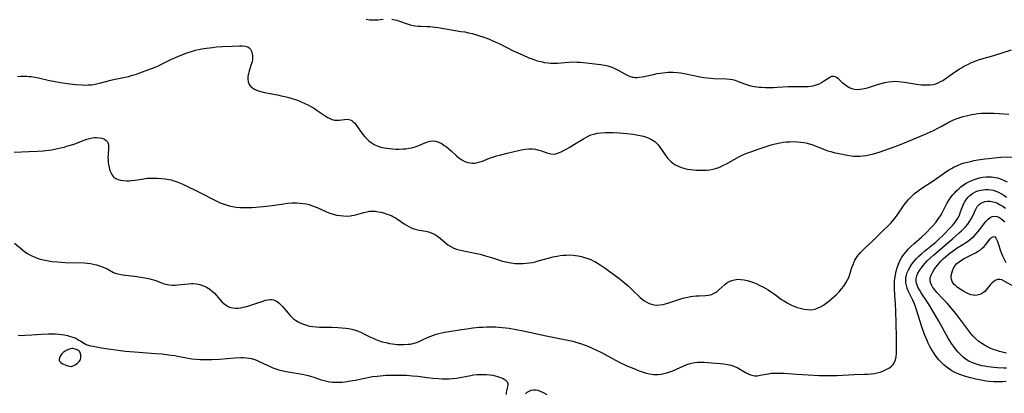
# Model space of a CAD drawing. Header units: inches. Extents: x 1073367 to 1082519, y 1569854 to 1574957.
# Tile 538 of 565: x 1079833 to 1080324, y 1574067 to 1574253. Entities that reach past the tile are written whole.
import ezdxf

# ---------------------------------------------------------------- set-up
doc = ezdxf.new("R2010")
doc.units = ezdxf.units.IN
doc.header["$MEASUREMENT"] = 0
doc.layers.add('CGG_CurvaNivelLidar_v1', color=7, linetype='Continuous', lineweight=30, true_color=0x008008)

msp = doc.modelspace()

# ---------------------------------------------------------------- linework, layer by layer
at = {"layer": 'CGG_CurvaNivelLidar_v1'}
for points in [[(1080005.3164, 1574253.7032, 83), (1080007.2065, 1574253.4112, 83), (1080008.5119, 1574253.3072, 83), (1080009.8207, 1574253.3103, 83), (1080011.1583, 1574253.3947, 83), (1080013.8777, 1574253.6547, 83)], [(1080018.239, 1574253.6614, 83), (1080019.6131, 1574253.4038, 83), (1080020.5905, 1574253.1455, 83), (1080021.5638, 1574252.8426, 83), (1080025.8271, 1574251.3528, 83), (1080027.2765, 1574250.9271, 83), (1080028.7514, 1574250.59, 83), (1080030.0141, 1574250.3898, 83), (1080031.2898, 1574250.2587, 83), (1080032.5734, 1574250.1844, 83), (1080035.7629, 1574250.1217, 83), (1080037.0899, 1574250.0669, 83), (1080038.4195, 1574249.9622, 83), (1080039.8123, 1574249.7884, 83), (1080041.2054, 1574249.5629, 83), (1080046.9917, 1574248.4893, 83), (1080052.6316, 1574247.6246, 83), (1080054.4835, 1574247.3238, 83), (1080056.386, 1574246.9684, 83), (1080058.2664, 1574246.5362, 83), (1080060.8381, 1574245.7797, 83), (1080064.5373, 1574244.5337, 83), (1080066.3744, 1574243.8517, 83), (1080068.1945, 1574243.1179, 83), (1080070.0713, 1574242.2863, 83), (1080071.6988, 1574241.5129, 83), (1080078.6982, 1574237.9815, 83), (1080083.3583, 1574235.8592, 83), (1080086.518, 1574234.4916, 83), (1080088.1144, 1574233.8677, 83), (1080088.9458, 1574233.5708, 83), (1080090.7007, 1574233.0123, 83), (1080092.4757, 1574232.5396, 83), (1080094.2681, 1574232.1635, 83), (1080096.0765, 1574231.9025, 83), (1080097.2947, 1574231.8021, 83), (1080098.5177, 1574231.7571, 83), (1080100.7372, 1574231.7961, 83), (1080102.6497, 1574231.9282, 83), (1080106.4753, 1574232.2652, 83), (1080108.3903, 1574232.3662, 83), (1080110.3792, 1574232.3617, 83), (1080111.9901, 1574232.2867, 83), (1080115.2026, 1574232.004, 83), (1080120.6492, 1574231.3437, 83), (1080122.4457, 1574231.1029, 83), (1080124.2139, 1574230.8081, 83), (1080125.939, 1574230.4279, 83), (1080126.8992, 1574230.1573, 83), (1080127.8359, 1574229.8349, 83), (1080129.4204, 1574229.1298, 83), (1080130.9499, 1574228.3034, 83), (1080133.9643, 1574226.5613, 83), (1080135.4918, 1574225.7806, 83), (1080137.0523, 1574225.1573, 83), (1080138.1645, 1574224.859, 83), (1080138.8245, 1574224.7473, 83), (1080139.5083, 1574224.6829, 83), (1080140.4564, 1574224.6697, 83), (1080141.4152, 1574224.7308, 83), (1080143.0031, 1574224.9571, 83), (1080144.6146, 1574225.2881, 83), (1080148.629, 1574226.2095, 83), (1080150.5002, 1574226.5789, 83), (1080153.3784, 1574227.02, 83), (1080155.721, 1574227.2463, 83), (1080157.0757, 1574227.3091, 83), (1080158.4303, 1574227.307, 83), (1080160.3699, 1574227.1763, 83), (1080162.3068, 1574226.9258, 83), (1080163.937, 1574226.6485, 83), (1080171.8661, 1574225.0213, 83), (1080173.6702, 1574224.7054, 83), (1080175.4733, 1574224.4389, 83), (1080177.2722, 1574224.234, 83), (1080178.7803, 1574224.1218, 83), (1080184.9623, 1574223.9519, 83), (1080186.7122, 1574223.7973, 83), (1080188.1092, 1574223.5675, 83), (1080189.3144, 1574223.2657, 83), (1080190.9219, 1574222.7289, 83), (1080193.9367, 1574221.5432, 83), (1080195.4732, 1574220.9892, 83), (1080197.1105, 1574220.5181, 83), (1080198.7915, 1574220.1622, 83), (1080200.0803, 1574219.9708, 83), (1080201.3855, 1574219.8355, 83), (1080202.7039, 1574219.7458, 83), (1080204.543, 1574219.6822, 83), (1080205.8721, 1574219.6733, 83), (1080208.5433, 1574219.728, 83), (1080210.3454, 1574219.8085, 83), (1080215.9222, 1574220.1657, 83), (1080217.2389, 1574220.2199, 83), (1080220.0508, 1574220.2345, 83), (1080223.0116, 1574220.1659, 83), (1080224.4667, 1574220.1636, 83), (1080225.7356, 1574220.2164, 83), (1080226.9816, 1574220.3377, 83), (1080228.1972, 1574220.5435, 83), (1080229.7437, 1574220.9651, 83), (1080231.2043, 1574221.5452, 83), (1080232.3809, 1574222.1545, 83), (1080233.4843, 1574222.8251, 83), (1080236.0314, 1574224.5214, 83), (1080236.8416, 1574224.9753, 83), (1080237.6225, 1574225.2763, 83), (1080238.382, 1574225.3672, 83), (1080239.1149, 1574225.2098, 83), (1080239.8359, 1574224.8416, 83), (1080240.5466, 1574224.3106, 83), (1080242.7317, 1574222.2277, 83), (1080243.8075, 1574221.2811, 83), (1080244.9812, 1574220.4094, 83), (1080246.1898, 1574219.7125, 83), (1080247.4819, 1574219.1742, 83), (1080248.8435, 1574218.8292, 83), (1080250.1602, 1574218.7069, 83), (1080251.5142, 1574218.751, 83), (1080252.8933, 1574218.9306, 83), (1080253.7134, 1574219.0902, 83), (1080255.2704, 1574219.4875, 83), (1080256.8353, 1574219.9737, 83), (1080260.305, 1574221.1487, 83), (1080262.1478, 1574221.7021, 83), (1080264.0136, 1574222.1668, 83), (1080265.8946, 1574222.5192, 83), (1080267.7781, 1574222.7242, 83), (1080269.1687, 1574222.7532, 83), (1080270.7062, 1574222.6689, 83), (1080272.2338, 1574222.504, 83), (1080273.767, 1574222.286, 83), (1080279.7491, 1574221.3227, 83), (1080282.3063, 1574221.0258, 83), (1080283.6448, 1574220.9331, 83), (1080284.9705, 1574220.9051, 83), (1080286.5584, 1574220.9841, 83), (1080288.1113, 1574221.2159, 83), (1080289.4059, 1574221.5574, 83), (1080290.6615, 1574222.0266, 83), (1080291.8179, 1574222.5824, 83), (1080292.9404, 1574223.2256, 83), (1080294.0341, 1574223.9371, 83), (1080297.5134, 1574226.4312, 83), (1080298.7014, 1574227.2463, 83), (1080301.0495, 1574228.7823, 83), (1080302.2523, 1574229.5168, 83), (1080303.7761, 1574230.3833, 83), (1080305.3316, 1574231.1948, 83), (1080306.9175, 1574231.9455, 83), (1080308.5344, 1574232.6261, 83), (1080310.7212, 1574233.407, 83), (1080312.2882, 1574233.8966, 83), (1080318.3948, 1574235.659, 83), (1080327.1273, 1574238.4186, 83)], [(1079831.4425, 1574225.1046, 82.5), (1079833.0147, 1574225.2647, 82.5), (1079834.606, 1574225.3175, 82.5), (1079836.209, 1574225.2787, 82.5), (1079837.2993, 1574225.2049, 82.5), (1079838.3897, 1574225.091, 82.5), (1079840.1389, 1574224.8243, 82.5), (1079842.0255, 1574224.451, 82.5), (1079847.5174, 1574223.1508, 82.5), (1079849.5217, 1574222.7388, 82.5), (1079852.9692, 1574222.1193, 82.5), (1079856.4496, 1574221.6059, 82.5), (1079860.478, 1574221.1698, 82.5), (1079863.5664, 1574220.9195, 82.5), (1079865.1049, 1574220.8691, 82.5), (1079866.7416, 1574220.9075, 82.5), (1079868.3704, 1574221.051, 82.5), (1079869.6028, 1574221.233, 82.5), (1079870.8298, 1574221.4659, 82.5), (1079872.4413, 1574221.8282, 82.5), (1079878.1069, 1574223.3031, 82.5), (1079879.4069, 1574223.6154, 82.5), (1079886.9129, 1574225.2119, 82.5), (1079888.3255, 1574225.5631, 82.5), (1079889.581, 1574225.9224, 82.5), (1079890.8266, 1574226.3206, 82.5), (1079892.5614, 1574226.9283, 82.5), (1079897.0561, 1574228.5853, 82.5), (1079900.1331, 1574229.7903, 82.5), (1079901.8125, 1574230.5163, 82.5), (1079903.2745, 1574231.2029, 82.5), (1079908.2473, 1574233.6931, 82.5), (1079909.9838, 1574234.5108, 82.5), (1079911.759, 1574235.284, 82.5), (1079913.5555, 1574236.0109, 82.5), (1079915.3699, 1574236.6937, 82.5), (1079917.0619, 1574237.2816, 82.5), (1079918.7733, 1574237.8102, 82.5), (1079920.2815, 1574238.2084, 82.5), (1079921.8055, 1574238.5561, 82.5), (1079923.3418, 1574238.8633, 82.5), (1079925.7377, 1574239.271, 82.5), (1079928.738, 1574239.6667, 82.5), (1079930.5554, 1574239.8449, 82.5), (1079933.6389, 1574240.0547, 82.5), (1079938.6057, 1574240.2623, 82.5), (1079942.1632, 1574240.3405, 82.5), (1079943.6964, 1574240.3441, 82.5), (1079945.0856, 1574240.2331, 82.5), (1079946.2965, 1574239.8912, 82.5), (1079946.9572, 1574239.4958, 82.5), (1079947.7029, 1574238.7024, 82.5), (1079948.2456, 1574237.6863, 82.5), (1079948.5944, 1574236.5061, 82.5), (1079948.7463, 1574235.2101, 82.5), (1079948.6749, 1574233.6782, 82.5), (1079948.4562, 1574232.4601, 82.5), (1079948.2228, 1574231.5743, 82.5), (1079947.0101, 1574227.933, 82.5), (1079946.6203, 1574226.5634, 82.5), (1079946.369, 1574225.198, 82.5), (1079946.3141, 1574223.8685, 82.5), (1079946.5381, 1574222.4729, 82.5), (1079947.0765, 1574221.2057, 82.5), (1079947.6988, 1574220.3604, 82.5), (1079948.482, 1574219.6191, 82.5), (1079949.4006, 1574218.9813, 82.5), (1079950.7485, 1574218.3101, 82.5), (1079952.2398, 1574217.7826, 82.5), (1079953.4475, 1574217.4591, 82.5), (1079954.7019, 1574217.1793, 82.5), (1079961.099, 1574215.9704, 82.5), (1079962.9902, 1574215.5772, 82.5), (1079964.8775, 1574215.1424, 82.5), (1079966.7537, 1574214.6611, 82.5), (1079968.2373, 1574214.2371, 82.5), (1079970.5445, 1574213.4764, 82.5), (1079971.9, 1574212.9677, 82.5), (1079973.3569, 1574212.3638, 82.5), (1079974.7888, 1574211.7149, 82.5), (1079976.1947, 1574211.0265, 82.5), (1079978.1614, 1574209.9715, 82.5), (1079979.5744, 1574209.1306, 82.5), (1079980.9437, 1574208.2535, 82.5), (1079984.952, 1574205.495, 82.5), (1079986.2638, 1574204.6783, 82.5), (1079987.5754, 1574204.0165, 82.5), (1079988.9534, 1574203.5651, 82.5), (1079989.7872, 1574203.4254, 82.5), (1079990.6222, 1574203.3752, 82.5), (1079991.9235, 1574203.4404, 82.5), (1079994.5437, 1574203.7739, 82.5), (1079995.8338, 1574203.8349, 82.5), (1079996.6615, 1574203.7542, 82.5), (1079997.4451, 1574203.5353, 82.5), (1079998.1801, 1574203.1504, 82.5), (1079998.8662, 1574202.6185, 82.5), (1079999.4731, 1574202.0108, 82.5), (1080000.1671, 1574201.179, 82.5), (1080000.8413, 1574200.2592, 82.5), (1080002.851, 1574197.3333, 82.5), (1080003.7683, 1574196.1588, 82.5), (1080004.7608, 1574195.0232, 82.5), (1080005.8192, 1574193.9401, 82.5), (1080006.5468, 1574193.2665, 82.5), (1080007.3029, 1574192.6307, 82.5), (1080008.281, 1574191.9113, 82.5), (1080009.3141, 1574191.2829, 82.5), (1080010.9217, 1574190.5531, 82.5), (1080012.6272, 1574189.999, 82.5), (1080014.2641, 1574189.6064, 82.5), (1080015.6506, 1574189.3666, 82.5), (1080017.0603, 1574189.1933, 82.5), (1080018.4856, 1574189.0754, 82.5), (1080020.0397, 1574189.0024, 82.5), (1080021.5969, 1574188.9844, 82.5), (1080023.5608, 1574189.0449, 82.5), (1080025.0976, 1574189.1661, 82.5), (1080026.6131, 1574189.364, 82.5), (1080028.0986, 1574189.6554, 82.5), (1080029.8547, 1574190.1518, 82.5), (1080031.544, 1574190.7724, 82.5), (1080034.2355, 1574191.9369, 82.5), (1080035.5425, 1574192.4572, 82.5), (1080036.4043, 1574192.7362, 82.5), (1080037.2681, 1574192.9391, 82.5), (1080038.6014, 1574193.0599, 82.5), (1080039.9497, 1574192.9201, 82.5), (1080041.1237, 1574192.5893, 82.5), (1080042.2727, 1574192.0927, 82.5), (1080043.3139, 1574191.5074, 82.5), (1080044.3345, 1574190.8293, 82.5), (1080045.3396, 1574190.0835, 82.5), (1080046.6554, 1574189.0204, 82.5), (1080047.936, 1574187.8937, 82.5), (1080050.387, 1574185.5924, 82.5), (1080051.5567, 1574184.6071, 82.5), (1080052.9807, 1574183.6397, 82.5), (1080054.4933, 1574182.8655, 82.5), (1080056.076, 1574182.3145, 82.5), (1080057.2526, 1574182.0772, 82.5), (1080058.4468, 1574181.9809, 82.5), (1080059.669, 1574182.0301, 82.5), (1080060.887, 1574182.2212, 82.5), (1080062.1186, 1574182.5512, 82.5), (1080063.3412, 1574182.9828, 82.5), (1080066.9115, 1574184.4653, 82.5), (1080067.853, 1574184.8199, 82.5), (1080068.812, 1574185.1493, 82.5), (1080070.2862, 1574185.6015, 82.5), (1080071.7846, 1574186.0033, 82.5), (1080075.6104, 1574186.8934, 82.5), (1080081.3306, 1574188.3407, 82.5), (1080082.7613, 1574188.6492, 82.5), (1080084.7069, 1574188.9659, 82.5), (1080086.5077, 1574189.1213, 82.5), (1080088.2778, 1574189.0913, 82.5), (1080089.8469, 1574188.8699, 82.5), (1080091.3762, 1574188.5012, 82.5), (1080092.8586, 1574188.0349, 82.5), (1080095.9746, 1574186.927, 82.5), (1080097.3621, 1574186.5782, 82.5), (1080098.6364, 1574186.4733, 82.5), (1080099.9685, 1574186.653, 82.5), (1080101.3114, 1574187.0739, 82.5), (1080102.6717, 1574187.6654, 82.5), (1080104.0575, 1574188.3675, 82.5), (1080105.4801, 1574189.1371, 82.5), (1080106.9243, 1574189.9531, 82.5), (1080109.2774, 1574191.3523, 82.5), (1080113.6821, 1574194.1513, 82.5), (1080114.8168, 1574194.8155, 82.5), (1080115.978, 1574195.416, 82.5), (1080117.4009, 1574196.0155, 82.5), (1080118.8722, 1574196.4825, 82.5), (1080120.6916, 1574196.8651, 82.5), (1080122.5576, 1574197.0949, 82.5), (1080124.7815, 1574197.2242, 82.5), (1080126.6599, 1574197.2456, 82.5), (1080128.5522, 1574197.209, 82.5), (1080131.7621, 1574197.0542, 82.5), (1080133.5795, 1574196.9293, 82.5), (1080135.3916, 1574196.7721, 82.5), (1080138.497, 1574196.3936, 82.5), (1080140.9287, 1574195.971, 82.5), (1080142.7935, 1574195.5507, 82.5), (1080144.599, 1574195.0343, 82.5), (1080146.3224, 1574194.3941, 82.5), (1080147.6714, 1574193.7398, 82.5), (1080148.5006, 1574193.2394, 82.5), (1080149.2684, 1574192.6871, 82.5), (1080149.9857, 1574192.0737, 82.5), (1080150.9534, 1574191.0571, 82.5), (1080151.8334, 1574189.9422, 82.5), (1080152.6572, 1574188.7638, 82.5), (1080154.8018, 1574185.5393, 82.5), (1080155.7241, 1574184.3333, 82.5), (1080156.5646, 1574183.4041, 82.5), (1080157.4831, 1574182.5602, 82.5), (1080158.3483, 1574181.9073, 82.5), (1080159.2696, 1574181.3272, 82.5), (1080160.9042, 1574180.5082, 82.5), (1080162.6375, 1574179.84, 82.5), (1080164.2051, 1574179.3639, 82.5), (1080165.6126, 1574179.03, 82.5), (1080167.0461, 1574178.7688, 82.5), (1080168.4985, 1574178.5764, 82.5), (1080170.0475, 1574178.4463, 82.5), (1080171.6041, 1574178.3869, 82.5), (1080173.566, 1574178.4099, 82.5), (1080175.118, 1574178.5097, 82.5), (1080176.6572, 1574178.6906, 82.5), (1080178.177, 1574178.9667, 82.5), (1080179.49, 1574179.2988, 82.5), (1080180.78, 1574179.7114, 82.5), (1080182.0443, 1574180.2001, 82.5), (1080183.5281, 1574180.8804, 82.5), (1080184.9797, 1574181.6352, 82.5), (1080188.8606, 1574183.8549, 82.5), (1080191.5313, 1574185.2832, 82.5), (1080193.1095, 1574186.0509, 82.5), (1080194.7189, 1574186.7518, 82.5), (1080197.2245, 1574187.6723, 82.5), (1080201.3734, 1574189.0582, 82.5), (1080205.7798, 1574190.5788, 82.5), (1080207.2264, 1574191.0371, 82.5), (1080208.6861, 1574191.4436, 82.5), (1080210.1248, 1574191.7784, 82.5), (1080211.7414, 1574192.091, 82.5), (1080213.3678, 1574192.3441, 82.5), (1080215.0004, 1574192.5346, 82.5), (1080216.6357, 1574192.6554, 82.5), (1080218.2705, 1574192.6942, 82.5), (1080220.4005, 1574192.6049, 82.5), (1080222.0494, 1574192.4344, 82.5), (1080223.6839, 1574192.1804, 82.5), (1080225.2982, 1574191.8418, 82.5), (1080226.8852, 1574191.4117, 82.5), (1080228.097, 1574191.0086, 82.5), (1080233.3217, 1574188.9193, 82.5), (1080235.6409, 1574188.1496, 82.5), (1080237.1205, 1574187.7199, 82.5), (1080238.6164, 1574187.3274, 82.5), (1080240.2463, 1574186.9421, 82.5), (1080243.6422, 1574186.2102, 82.5), (1080245.4048, 1574185.8812, 82.5), (1080247.1748, 1574185.6326, 82.5), (1080248.5621, 1574185.5195, 82.5), (1080249.9718, 1574185.4829, 82.5), (1080251.5225, 1574185.5246, 82.5), (1080253.0715, 1574185.6425, 82.5), (1080254.6155, 1574185.831, 82.5), (1080256.1508, 1574186.0888, 82.5), (1080258.2657, 1574186.5699, 82.5), (1080259.9909, 1574187.081, 82.5), (1080261.7027, 1574187.6606, 82.5), (1080271.0231, 1574190.9975, 82.5), (1080275.7422, 1574192.8615, 82.5), (1080283.7026, 1574196.25, 82.5), (1080288.2617, 1574198.2627, 82.5), (1080290.7894, 1574199.5229, 82.5), (1080292.0281, 1574200.193, 82.5), (1080295.2452, 1574202.0223, 82.5), (1080296.8706, 1574202.8898, 82.5), (1080298.1657, 1574203.5049, 82.5), (1080300.0777, 1574204.2779, 82.5), (1080301.524, 1574204.771, 82.5), (1080302.9916, 1574205.2078, 82.5), (1080304.4755, 1574205.5965, 82.5), (1080307.289, 1574206.2098, 82.5), (1080308.6148, 1574206.4352, 82.5), (1080310.3789, 1574206.6549, 82.5), (1080312.1567, 1574206.7976, 82.5), (1080314.8047, 1574206.8941, 82.5), (1080316.6575, 1574206.8883, 82.5), (1080318.5126, 1574206.8263, 82.5), (1080325.8806, 1574206.3421, 82.5)], [(1079829.8544, 1574187.4775, 82), (1079837.147, 1574187.7086, 82), (1079841.4567, 1574187.924, 82), (1079844.2186, 1574188.141, 82), (1079845.6659, 1574188.2902, 82), (1079848.5488, 1574188.6811, 82), (1079850.0256, 1574188.9361, 82), (1079852.9579, 1574189.5527, 82), (1079854.7534, 1574190.0004, 82), (1079856.6598, 1574190.5249, 82), (1079859.7714, 1574191.4935, 82), (1079860.9812, 1574191.9209, 82), (1079864.7004, 1574193.3836, 82), (1079866.0517, 1574193.872, 82), (1079867.3941, 1574194.2829, 82), (1079868.8688, 1574194.6106, 82), (1079869.9305, 1574194.7427, 82), (1079870.9682, 1574194.7773, 82), (1079872.3762, 1574194.6571, 82), (1079873.6777, 1574194.3539, 82), (1079874.8296, 1574193.8782, 82), (1079875.7782, 1574193.2283, 82), (1079876.0919, 1574192.9095, 82), (1079876.3138, 1574192.619, 82), (1079876.4865, 1574192.3292, 82), (1079876.7356, 1574191.7005, 82), (1079876.8763, 1574190.9297, 82), (1079876.9102, 1574189.8359, 82), (1079876.635, 1574186.047, 82), (1079876.599, 1574184.7744, 82), (1079876.6293, 1574183.4826, 82), (1079876.7148, 1574182.3645, 82), (1079876.8585, 1574181.2571, 82), (1079877.1661, 1574179.7337, 82), (1079877.5992, 1574178.2879, 82), (1079878.1671, 1574176.9577, 82), (1079878.8884, 1574175.7894, 82), (1079879.2478, 1574175.3558, 82), (1079879.553, 1574175.0485, 82), (1079879.989, 1574174.6906, 82), (1079880.4965, 1574174.3656, 82), (1079881.667, 1574173.8457, 82), (1079882.9698, 1574173.4949, 82), (1079884.3703, 1574173.2845, 82), (1079885.8405, 1574173.1944, 82), (1079887.3575, 1574173.2125, 82), (1079888.2346, 1574173.2677, 82), (1079890.2322, 1574173.4941, 82), (1079894.5552, 1574174.2122, 82), (1079896.0882, 1574174.3993, 82), (1079897.2649, 1574174.4737, 82), (1079898.4473, 1574174.4978, 82), (1079901.3758, 1574174.4437, 82), (1079903.2435, 1574174.3427, 82), (1079905.1064, 1574174.1626, 82), (1079906.9535, 1574173.8714, 82), (1079908.206, 1574173.5895, 82), (1079908.9666, 1574173.382, 82), (1079910.6997, 1574172.8056, 82), (1079912.3321, 1574172.1461, 82), (1079913.9466, 1574171.4157, 82), (1079922.3751, 1574167.3254, 82), (1079929.8313, 1574163.5459, 82), (1079931.2235, 1574162.8561, 82), (1079932.6273, 1574162.2078, 82), (1079934.0483, 1574161.6188, 82), (1079935.4928, 1574161.1101, 82), (1079937.057, 1574160.6779, 82), (1079938.6489, 1574160.3506, 82), (1079940.5252, 1574160.0887, 82), (1079942.4225, 1574159.9346, 82), (1079944.9326, 1574159.8608, 82), (1079946.7, 1574159.8643, 82), (1079948.4717, 1574159.9083, 82), (1079950.3183, 1574160.0028, 82), (1079952.1634, 1574160.1517, 82), (1079953.9523, 1574160.3491, 82), (1079958.4873, 1574160.9343, 82), (1079964.3383, 1574161.7717, 82), (1079966.063, 1574161.9756, 82), (1079968.5365, 1574162.1533, 82), (1079970.7191, 1574162.1493, 82), (1079972.2832, 1574162.0513, 82), (1079973.8346, 1574161.8762, 82), (1079975.3682, 1574161.6216, 82), (1079976.8781, 1574161.2808, 82), (1079978.0966, 1574160.9272, 82), (1079979.4842, 1574160.4248, 82), (1079980.848, 1574159.8489, 82), (1079985.5554, 1574157.6906, 82), (1079987.198, 1574157.0317, 82), (1079988.8667, 1574156.4862, 82), (1079990.6296, 1574156.075, 82), (1079992.3587, 1574155.8003, 82), (1079994.0977, 1574155.6428, 82), (1079995.8354, 1574155.6148, 82), (1079997.5602, 1574155.7377, 82), (1079998.2521, 1574155.8365, 82), (1079999.4514, 1574156.0732, 82), (1080000.6388, 1574156.3701, 82), (1080004.1766, 1574157.3738, 82), (1080005.6312, 1574157.7193, 82), (1080007.0872, 1574157.9629, 82), (1080008.5428, 1574158.0619, 82), (1080009.9591, 1574157.9889, 82), (1080011.375, 1574157.7786, 82), (1080012.792, 1574157.4716, 82), (1080014.5029, 1574157.0087, 82), (1080015.7196, 1574156.611, 82), (1080016.9207, 1574156.1574, 82), (1080018.0996, 1574155.6476, 82), (1080019.0383, 1574155.1888, 82), (1080019.9523, 1574154.6868, 82), (1080020.9775, 1574154.0498, 82), (1080024.2833, 1574151.7617, 82), (1080025.4516, 1574150.9992, 82), (1080026.6196, 1574150.3206, 82), (1080027.8175, 1574149.7279, 82), (1080029.0478, 1574149.2425, 82), (1080030.4257, 1574148.8493, 82), (1080031.8298, 1574148.558, 82), (1080035.0429, 1574148.0064, 82), (1080036.4523, 1574147.6942, 82), (1080037.82, 1574147.2715, 82), (1080038.9093, 1574146.8066, 82), (1080039.9537, 1574146.2418, 82), (1080040.9492, 1574145.5872, 82), (1080042.2378, 1574144.5682, 82), (1080044.7636, 1574142.3605, 82), (1080046.1094, 1574141.3175, 82), (1080047.5628, 1574140.4067, 82), (1080049.1193, 1574139.6467, 82), (1080050.4422, 1574139.1465, 82), (1080051.8116, 1574138.7292, 82), (1080053.216, 1574138.3732, 82), (1080055.5409, 1574137.8824, 82), (1080059.6809, 1574137.1143, 82), (1080062.2559, 1574136.5626, 82), (1080063.7264, 1574136.1739, 82), (1080068.3121, 1574134.7986, 82), (1080073.3857, 1574133.1565, 82), (1080075.0031, 1574132.7218, 82), (1080076.6407, 1574132.38, 82), (1080077.6274, 1574132.2307, 82), (1080079.5891, 1574132.0362, 82), (1080080.5612, 1574131.9827, 82), (1080082.0739, 1574131.9569, 82), (1080083.5886, 1574131.9958, 82), (1080085.1008, 1574132.0958, 82), (1080086.6061, 1574132.2567, 82), (1080088.2866, 1574132.5205, 82), (1080089.691, 1574132.8274, 82), (1080091.1734, 1574133.2127, 82), (1080096.8501, 1574134.8365, 82), (1080098.6246, 1574135.261, 82), (1080100.5443, 1574135.6249, 82), (1080102.0674, 1574135.8721, 82), (1080103.5949, 1574136.0715, 82), (1080105.1273, 1574136.1957, 82), (1080106.8219, 1574136.217, 82), (1080108.5159, 1574136.118, 82), (1080109.7833, 1574135.9677, 82), (1080111.0447, 1574135.7585, 82), (1080112.656, 1574135.4112, 82), (1080114.2495, 1574134.9817, 82), (1080115.8191, 1574134.4709, 82), (1080117.3572, 1574133.8737, 82), (1080118.6014, 1574133.3053, 82), (1080119.431, 1574132.8754, 82), (1080120.7241, 1574132.1248, 82), (1080121.9898, 1574131.3147, 82), (1080124.484, 1574129.5974, 82), (1080129.5489, 1574126.0331, 82), (1080131.9549, 1574124.2205, 82), (1080133.3715, 1574123.0558, 82), (1080135.9246, 1574120.7869, 82), (1080138.2088, 1574118.6586, 82), (1080141.9813, 1574115.0547, 82), (1080143.0132, 1574114.1684, 82), (1080144.0969, 1574113.365, 82), (1080145.2277, 1574112.665, 82), (1080146.4028, 1574112.0834, 82), (1080147.5947, 1574111.6465, 82), (1080148.8228, 1574111.3575, 82), (1080150.3155, 1574111.2224, 82), (1080151.8356, 1574111.2903, 82), (1080153.4581, 1574111.5512, 82), (1080155.0915, 1574111.9545, 82), (1080156.7348, 1574112.4502, 82), (1080162.3049, 1574114.2965, 82), (1080163.9857, 1574114.7909, 82), (1080165.6743, 1574115.205, 82), (1080167.0802, 1574115.4684, 82), (1080168.484, 1574115.6633, 82), (1080169.9883, 1574115.8067, 82), (1080171.4695, 1574115.8907, 82), (1080174.5451, 1574115.9938, 82), (1080176.0031, 1574116.1402, 82), (1080177.3925, 1574116.4542, 82), (1080177.6913, 1574116.5556, 82), (1080178.9507, 1574117.1408, 82), (1080180.1417, 1574117.9095, 82), (1080181.2799, 1574118.8048, 82), (1080184.256, 1574121.4794, 82), (1080185.2469, 1574122.2498, 82), (1080186.4078, 1574122.9589, 82), (1080187.653, 1574123.5073, 82), (1080189.0143, 1574123.883, 82), (1080190.6612, 1574124.0781, 82), (1080192.2076, 1574124.0448, 82), (1080193.777, 1574123.8417, 82), (1080195.3554, 1574123.4967, 82), (1080196.9298, 1574123.0276, 82), (1080198.4389, 1574122.4753, 82), (1080200.1641, 1574121.755, 82), (1080201.6534, 1574121.0679, 82), (1080203.1255, 1574120.3268, 82), (1080204.5706, 1574119.5282, 82), (1080205.8271, 1574118.7674, 82), (1080207.058, 1574117.9717, 82), (1080209.3882, 1574116.3775, 82), (1080212.5143, 1574114.0738, 82), (1080213.8918, 1574113.162, 82), (1080215.3286, 1574112.3214, 82), (1080216.8113, 1574111.5489, 82), (1080217.8095, 1574111.0779, 82), (1080218.8218, 1574110.6424, 82), (1080220.2519, 1574110.1047, 82), (1080221.699, 1574109.6521, 82), (1080223.1549, 1574109.294, 82), (1080223.7705, 1574109.1747, 82), (1080225.2788, 1574108.9757, 82), (1080226.7744, 1574108.9294, 82), (1080228.2453, 1574109.0673, 82), (1080229.5171, 1574109.366, 82), (1080230.7584, 1574109.8138, 82), (1080231.9669, 1574110.3891, 82), (1080233.3942, 1574111.2364, 82), (1080234.7788, 1574112.2062, 82), (1080236.1285, 1574113.2643, 82), (1080238.513, 1574115.3216, 82), (1080239.8532, 1574116.5826, 82), (1080241.1393, 1574117.8963, 82), (1080242.3532, 1574119.2661, 82), (1080243.4975, 1574120.7301, 82), (1080244.527, 1574122.258, 82), (1080245.4186, 1574123.8519, 82), (1080245.9605, 1574125.0442, 82), (1080246.5521, 1574126.6537, 82), (1080247.5646, 1574129.9227, 82), (1080248.1185, 1574131.5294, 82), (1080248.6581, 1574132.8085, 82), (1080249.0678, 1574133.624, 82), (1080249.7054, 1574134.6936, 82), (1080250.7511, 1574136.1422, 82), (1080251.9247, 1574137.517, 82), (1080253.1966, 1574138.8306, 82), (1080254.1895, 1574139.7728, 82), (1080258.0433, 1574143.2553, 82), (1080259.892, 1574145.038, 82), (1080263.3826, 1574148.5313, 82), (1080265.8119, 1574150.9146, 82), (1080266.8237, 1574151.9496, 82), (1080267.8015, 1574153.0124, 82), (1080268.8023, 1574154.1993, 82), (1080270.2015, 1574156.076, 82), (1080273.3349, 1574160.7064, 82), (1080274.1683, 1574161.8599, 82), (1080275.044, 1574162.9787, 82), (1080275.978, 1574164.0553, 82), (1080276.9665, 1574165.0837, 82), (1080277.8812, 1574165.951, 82), (1080278.8312, 1574166.7834, 82), (1080279.9956, 1574167.7276, 82), (1080281.1959, 1574168.6321, 82), (1080282.426, 1574169.501, 82), (1080288.0539, 1574173.1949, 82), (1080293.074, 1574176.7164, 82), (1080294.377, 1574177.5899, 82), (1080295.7639, 1574178.461, 82), (1080297.1765, 1574179.2829, 82), (1080298.6149, 1574180.0497, 82), (1080299.6093, 1574180.5347, 82), (1080300.6194, 1574180.9827, 82), (1080302.1009, 1574181.5529, 82), (1080303.6132, 1574182.0483, 82), (1080305.1497, 1574182.4826, 82), (1080306.7051, 1574182.8658, 82), (1080308.5098, 1574183.2514, 82), (1080310.4225, 1574183.6007, 82), (1080313.8801, 1574184.1315, 82), (1080315.6167, 1574184.3567, 82), (1080318.5103, 1574184.6634, 82), (1080321.8659, 1574184.8703, 82), (1080328.486, 1574185.1357, 82)], [(1079829.9231, 1574142.0625, 81.5), (1079833.8225, 1574138.8794, 81.5), (1079835.2365, 1574137.8395, 81.5), (1079836.4564, 1574137.0265, 81.5), (1079837.7121, 1574136.2796, 81.5), (1079839.0089, 1574135.6145, 81.5), (1079839.8654, 1574135.2373, 81.5), (1079841.3462, 1574134.6789, 81.5), (1079842.8646, 1574134.2031, 81.5), (1079844.4127, 1574133.7977, 81.5), (1079846.1378, 1574133.4242, 81.5), (1079848.5654, 1574133.0189, 81.5), (1079851.4019, 1574132.7109, 81.5), (1079853.3694, 1574132.5734, 81.5), (1079855.343, 1574132.4779, 81.5), (1079864.6655, 1574132.2453, 81.5), (1079866.2544, 1574132.137, 81.5), (1079867.8215, 1574131.9532, 81.5), (1079869.4431, 1574131.6548, 81.5), (1079870.8964, 1574131.2995, 81.5), (1079872.3172, 1574130.8742, 81.5), (1079873.6978, 1574130.3806, 81.5), (1079875.0286, 1574129.8173, 81.5), (1079876.1321, 1574129.2771, 81.5), (1079879.4507, 1574127.529, 81.5), (1079880.6809, 1574127.02, 81.5), (1079882.2818, 1574126.6039, 81.5), (1079883.9659, 1574126.35, 81.5), (1079891.0304, 1574125.5232, 81.5), (1079893.9497, 1574125.0616, 81.5), (1079896.8306, 1574124.4718, 81.5), (1079898.107, 1574124.1573, 81.5), (1079899.3077, 1574123.8083, 81.5), (1079900.4775, 1574123.4111, 81.5), (1079904.1297, 1574121.9887, 81.5), (1079905.4014, 1574121.5961, 81.5), (1079907.0708, 1574121.291, 81.5), (1079908.7961, 1574121.1827, 81.5), (1079910.1527, 1574121.2122, 81.5), (1079911.5231, 1574121.315, 81.5), (1079916.5608, 1574121.8704, 81.5), (1079918.2392, 1574121.9402, 81.5), (1079918.8925, 1574121.9282, 81.5), (1079920.6955, 1574121.7664, 81.5), (1079922.4635, 1574121.4269, 81.5), (1079924.174, 1574120.9126, 81.5), (1079925.7992, 1574120.2119, 81.5), (1079926.6408, 1574119.742, 81.5), (1079927.4423, 1574119.2096, 81.5), (1079928.6301, 1574118.2397, 81.5), (1079929.7233, 1574117.1564, 81.5), (1079930.7379, 1574116.0009, 81.5), (1079932.3815, 1574113.985, 81.5), (1079933.356, 1574112.9186, 81.5), (1079934.4008, 1574111.9496, 81.5), (1079935.5257, 1574111.1171, 81.5), (1079936.6058, 1574110.521, 81.5), (1079937.7476, 1574110.0795, 81.5), (1079938.9404, 1574109.808, 81.5), (1079940.1977, 1574109.7161, 81.5), (1079941.4899, 1574109.7776, 81.5), (1079942.8098, 1574109.9534, 81.5), (1079943.9652, 1574110.1721, 81.5), (1079945.1309, 1574110.4393, 81.5), (1079946.7694, 1574110.8751, 81.5), (1079948.4053, 1574111.3559, 81.5), (1079950.3445, 1574111.9678, 81.5), (1079953.9834, 1574113.2354, 81.5), (1079955.1944, 1574113.6081, 81.5), (1079956.3775, 1574113.8784, 81.5), (1079957.2969, 1574113.9858, 81.5), (1079958.1986, 1574113.9725, 81.5), (1079959.1136, 1574113.81, 81.5), (1079959.9975, 1574113.5013, 81.5), (1079961.0101, 1574112.9539, 81.5), (1079961.9696, 1574112.2456, 81.5), (1079962.8544, 1574111.4351, 81.5), (1079963.7036, 1574110.5334, 81.5), (1079964.528, 1574109.5676, 81.5), (1079966.4247, 1574107.2164, 81.5), (1079967.4204, 1574106.0665, 81.5), (1079968.6825, 1574104.8179, 81.5), (1079969.1411, 1574104.4306, 81.5), (1079970.1323, 1574103.6993, 81.5), (1079971.397, 1574102.9254, 81.5), (1079972.7319, 1574102.2518, 81.5), (1079974.1244, 1574101.6744, 81.5), (1079975.5649, 1574101.1943, 81.5), (1079977.0508, 1574100.8142, 81.5), (1079978.5696, 1574100.5353, 81.5), (1079980.3461, 1574100.3356, 81.5), (1079982.1464, 1574100.2387, 81.5), (1079988.4326, 1574100.2125, 81.5), (1079991.3925, 1574100.1176, 81.5), (1079993.3066, 1574099.9822, 81.5), (1079995.2038, 1574099.7708, 81.5), (1079996.7112, 1574099.5315, 81.5), (1079998.1978, 1574099.2139, 81.5), (1079999.8235, 1574098.7528, 81.5), (1080001.4171, 1574098.1895, 81.5), (1080002.9779, 1574097.5373, 81.5), (1080004.2779, 1574096.9242, 81.5), (1080007.1723, 1574095.466, 81.5), (1080008.7944, 1574094.6861, 81.5), (1080009.7707, 1574094.2565, 81.5), (1080011.5232, 1574093.5835, 81.5), (1080013.3146, 1574093.009, 81.5), (1080015.1345, 1574092.5235, 81.5), (1080016.9746, 1574092.1248, 81.5), (1080018.5701, 1574091.8559, 81.5), (1080019.7025, 1574091.7128, 81.5), (1080020.8365, 1574091.6113, 81.5), (1080022.5983, 1574091.5389, 81.5), (1080024.3509, 1574091.5648, 81.5), (1080026.0851, 1574091.6872, 81.5), (1080027.1308, 1574091.813, 81.5), (1080028.1639, 1574091.9884, 81.5), (1080029.1555, 1574092.2163, 81.5), (1080030.1312, 1574092.5008, 81.5), (1080031.8032, 1574093.1254, 81.5), (1080033.43, 1574093.8661, 81.5), (1080036.2752, 1574095.2727, 81.5), (1080037.5746, 1574095.834, 81.5), (1080038.9105, 1574096.3287, 81.5), (1080040.2278, 1574096.7381, 81.5), (1080041.5706, 1574097.0913, 81.5), (1080044.3735, 1574097.6855, 81.5), (1080049.9224, 1574098.6554, 81.5), (1080052.8137, 1574099.1029, 81.5), (1080055.5652, 1574099.4774, 81.5), (1080058.4741, 1574099.8406, 81.5), (1080061.6858, 1574100.1772, 81.5), (1080063.5811, 1574100.3195, 81.5), (1080065.4769, 1574100.4149, 81.5), (1080066.9798, 1574100.4543, 81.5), (1080068.4817, 1574100.4509, 81.5), (1080069.9936, 1574100.3945, 81.5), (1080071.5044, 1574100.2912, 81.5), (1080073.2441, 1574100.1246, 81.5), (1080074.9817, 1574099.9149, 81.5), (1080076.7275, 1574099.6655, 81.5), (1080080.1092, 1574099.0836, 81.5), (1080083.6912, 1574098.3593, 81.5), (1080095.0397, 1574095.8901, 81.5), (1080105.0316, 1574093.9617, 81.5), (1080108.4343, 1574093.1812, 81.5), (1080110.3642, 1574092.6509, 81.5), (1080112.2531, 1574092.0641, 81.5), (1080114.1212, 1574091.4153, 81.5), (1080115.9648, 1574090.6991, 81.5), (1080118.4596, 1574089.601, 81.5), (1080119.8611, 1574088.9368, 81.5), (1080122.6407, 1574087.5479, 81.5), (1080131.4326, 1574082.8598, 81.5), (1080134.2845, 1574081.4634, 81.5), (1080135.7282, 1574080.8172, 81.5), (1080137.0893, 1574080.2504, 81.5), (1080139.98, 1574079.1154, 81.5), (1080141.5018, 1574078.5432, 81.5), (1080144.0312, 1574077.6672, 81.5), (1080145.0418, 1574077.3614, 81.5), (1080146.8373, 1574076.9223, 81.5), (1080148.6428, 1574076.6667, 81.5), (1080149.8034, 1574076.6258, 81.5), (1080150.9686, 1574076.6715, 81.5), (1080152.3918, 1574076.8254, 81.5), (1080153.8122, 1574077.0786, 81.5), (1080155.2227, 1574077.4288, 81.5), (1080156.7736, 1574077.929, 81.5), (1080158.3054, 1574078.5213, 81.5), (1080160.0545, 1574079.2841, 81.5), (1080163.4828, 1574080.8623, 81.5), (1080165.1862, 1574081.577, 81.5), (1080166.9149, 1574082.1709, 81.5), (1080168.3321, 1574082.5205, 81.5), (1080169.2753, 1574082.6791, 81.5), (1080170.7606, 1574082.8189, 81.5), (1080172.2604, 1574082.8512, 81.5), (1080173.8692, 1574082.7952, 81.5), (1080175.4862, 1574082.6809, 81.5), (1080181.9313, 1574082.1435, 81.5), (1080183.7288, 1574081.9539, 81.5), (1080185.4917, 1574081.6868, 81.5), (1080187.2045, 1574081.2959, 81.5), (1080187.9303, 1574081.0735, 81.5), (1080189.3114, 1574080.5383, 81.5), (1080190.6451, 1574079.9026, 81.5), (1080191.9391, 1574079.2049, 81.5), (1080194.5299, 1574077.7127, 81.5), (1080195.7943, 1574077.038, 81.5), (1080197.0565, 1574076.485, 81.5), (1080198.3308, 1574076.1172, 81.5), (1080199.1602, 1574076.0109, 81.5), (1080200.5021, 1574076.042, 81.5), (1080201.8795, 1574076.2426, 81.5), (1080204.7597, 1574076.8419, 81.5), (1080206.0198, 1574077.0651, 81.5), (1080207.3111, 1574077.2375, 81.5), (1080208.6277, 1574077.3455, 81.5), (1080209.942, 1574077.3797, 81.5), (1080211.2731, 1574077.357, 81.5), (1080213.6051, 1574077.2377, 81.5), (1080220.103, 1574076.7578, 81.5), (1080225.7402, 1574076.4319, 81.5), (1080231.3243, 1574076.2359, 81.5), (1080236.0304, 1574076.1502, 81.5), (1080238.5537, 1574076.1803, 81.5), (1080240.0798, 1574076.2355, 81.5), (1080248.7467, 1574076.689, 81.5), (1080253.8208, 1574076.8073, 81.5), (1080255.3234, 1574076.8692, 81.5), (1080257.0057, 1574076.9868, 81.5), (1080258.6592, 1574077.1867, 81.5), (1080260.1445, 1574077.4702, 81.5), (1080261.5876, 1574077.8475, 81.5), (1080262.9774, 1574078.3137, 81.5), (1080263.6582, 1574078.5847, 81.5), (1080265.0323, 1574079.2401, 81.5), (1080266.2909, 1574080.0082, 81.5), (1080267.4013, 1574080.8984, 81.5), (1080268.0748, 1574081.6104, 81.5), (1080268.6365, 1574082.3973, 81.5), (1080269.0285, 1574083.1591, 81.5), (1080269.3263, 1574083.9749, 81.5), (1080269.6484, 1574085.4599, 81.5), (1080269.8164, 1574087.0999, 81.5), (1080269.8748, 1574088.8203, 81.5), (1080269.8636, 1574090.5975, 81.5), (1080269.7406, 1574095.4894, 81.5), (1080269.6828, 1574102.1034, 81.5), (1080269.5471, 1574108.1708, 81.5), (1080269.3724, 1574111.9429, 81.5), (1080269.0276, 1574116.0788, 81.5), (1080268.8158, 1574119.5876, 81.5), (1080268.7851, 1574121.3324, 81.5), (1080268.837, 1574123.0941, 81.5), (1080268.9643, 1574124.4868, 81.5), (1080269.242, 1574126.3109, 81.5), (1080269.6322, 1574128.1126, 81.5), (1080270.1368, 1574129.8819, 81.5), (1080270.7678, 1574131.6058, 81.5), (1080271.5343, 1574133.2634, 81.5), (1080272.3794, 1574134.7842, 81.5), (1080273.3292, 1574136.2446, 81.5), (1080274.3846, 1574137.6346, 81.5), (1080275.6547, 1574139.0605, 81.5), (1080277.0183, 1574140.415, 81.5), (1080278.4414, 1574141.7226, 81.5), (1080282.2248, 1574145.0688, 81.5), (1080284.6064, 1574147.323, 81.5), (1080286.8139, 1574149.5269, 81.5), (1080287.8659, 1574150.6634, 81.5), (1080289.3699, 1574152.4506, 81.5), (1080290.1129, 1574153.4032, 81.5), (1080290.8174, 1574154.381, 81.5), (1080291.7106, 1574155.7896, 81.5), (1080292.5323, 1574157.2509, 81.5), (1080294.9002, 1574161.7952, 81.5), (1080295.7298, 1574163.2165, 81.5), (1080296.4097, 1574164.2488, 81.5), (1080297.1399, 1574165.2454, 81.5), (1080297.8956, 1574166.1794, 81.5), (1080298.6881, 1574167.0829, 81.5), (1080299.7214, 1574168.1736, 81.5), (1080300.8048, 1574169.2113, 81.5), (1080301.9469, 1574170.1795, 81.5), (1080303.2158, 1574171.1047, 81.5), (1080304.5465, 1574171.9409, 81.5), (1080305.9272, 1574172.6928, 81.5), (1080307.3491, 1574173.3592, 81.5), (1080308.7151, 1574173.8969, 81.5), (1080309.5727, 1574174.18, 81.5), (1080311.1781, 1574174.6112, 81.5), (1080312.8052, 1574174.9288, 81.5), (1080314.4432, 1574175.1292, 81.5), (1080316.082, 1574175.1992, 81.5), (1080317.164, 1574175.1635, 81.5), (1080318.2388, 1574175.0545, 81.5), (1080319.2047, 1574174.8871, 81.5), (1080320.1599, 1574174.6564, 81.5), (1080321.7104, 1574174.1511, 81.5), (1080323.2363, 1574173.5271, 81.5), (1080324.9421, 1574172.7211, 81.5)], [(1080324.5177, 1574073.1324, 81), (1080322.8318, 1574073.0112, 81), (1080321.1465, 1574072.9428, 81), (1080319.4629, 1574072.9407, 81), (1080318.4667, 1574072.9773, 81), (1080316.0605, 1574073.1864, 81), (1080314.5407, 1574073.3873, 81), (1080312.8077, 1574073.6595, 81), (1080309.3552, 1574074.3227, 81), (1080306.7446, 1574074.9426, 81), (1080304.9401, 1574075.4362, 81), (1080303.1587, 1574075.9876, 81), (1080301.4106, 1574076.6139, 81), (1080300.0034, 1574077.2004, 81), (1080298.6324, 1574077.8556, 81), (1080297.3753, 1574078.5413, 81), (1080296.1603, 1574079.2926, 81), (1080294.9933, 1574080.1122, 81), (1080293.6219, 1574081.2259, 81), (1080292.331, 1574082.4367, 81), (1080291.1209, 1574083.7344, 81), (1080290.0757, 1574085.0057, 81), (1080289.2754, 1574086.0763, 81), (1080288.5104, 1574087.1772, 81), (1080287.704, 1574088.4226, 81), (1080286.9397, 1574089.6977, 81), (1080286.2231, 1574091.0029, 81), (1080285.6024, 1574092.2471, 81), (1080285.0234, 1574093.5145, 81), (1080284.3788, 1574095.0535, 81), (1080283.7767, 1574096.6134, 81), (1080282.4762, 1574100.3672, 81), (1080279.7564, 1574108.846, 81), (1080279.2477, 1574110.3272, 81), (1080278.6999, 1574111.7827, 81), (1080277.8988, 1574113.639, 81), (1080276.2648, 1574116.9833, 81), (1080275.6504, 1574118.3294, 81), (1080275.1253, 1574119.6853, 81), (1080274.7491, 1574120.9825, 81), (1080274.5101, 1574122.2914, 81), (1080274.4305, 1574123.6044, 81), (1080274.5284, 1574124.9061, 81), (1080274.7886, 1574126.1966, 81), (1080275.1945, 1574127.4675, 81), (1080275.8145, 1574128.8763, 81), (1080276.576, 1574130.2481, 81), (1080277.4548, 1574131.5807, 81), (1080278.7463, 1574133.2449, 81), (1080279.7622, 1574134.3819, 81), (1080281.0096, 1574135.6438, 81), (1080282.3215, 1574136.8595, 81), (1080283.685, 1574138.0313, 81), (1080287.9971, 1574141.4734, 81), (1080289.3481, 1574142.6157, 81), (1080290.777, 1574143.9086, 81), (1080293.2325, 1574146.3157, 81), (1080296.7781, 1574149.9081, 81), (1080297.8915, 1574151.1177, 81), (1080298.5302, 1574151.8665, 81), (1080299.1337, 1574152.6356, 81), (1080299.7925, 1574153.5802, 81), (1080300.3826, 1574154.5633, 81), (1080301.1391, 1574156.1094, 81), (1080301.7916, 1574157.7074, 81), (1080302.5845, 1574159.7912, 81), (1080303.2764, 1574161.4686, 81), (1080304.0879, 1574163.0571, 81), (1080304.7718, 1574164.093, 81), (1080305.5512, 1574165.0475, 81), (1080306.4218, 1574165.9096, 81), (1080307.7304, 1574166.9033, 81), (1080309.1733, 1574167.6912, 81), (1080310.4041, 1574168.1615, 81), (1080311.6879, 1574168.5025, 81), (1080313.0078, 1574168.7252, 81), (1080314.17, 1574168.8257, 81), (1080315.4687, 1574168.8334, 81), (1080316.7644, 1574168.7241, 81), (1080318.0453, 1574168.4846, 81), (1080319.3532, 1574168.085, 81), (1080320.6304, 1574167.5495, 81), (1080321.8739, 1574166.8979, 81), (1080323.2826, 1574166.0126, 81), (1080324.6555, 1574165.0301, 81)], [(1080324.6073, 1574079.7664, 80.5), (1080323.2568, 1574079.7839, 80.5), (1080320.1543, 1574079.9265, 80.5), (1080318.4075, 1574080.0721, 80.5), (1080316.929, 1574080.2409, 80.5), (1080315.4594, 1574080.4505, 80.5), (1080313.8774, 1574080.724, 80.5), (1080312.3137, 1574081.0506, 80.5), (1080310.7748, 1574081.4399, 80.5), (1080309.7177, 1574081.7566, 80.5), (1080308.6801, 1574082.1163, 80.5), (1080307.3489, 1574082.666, 80.5), (1080305.9528, 1574083.3706, 80.5), (1080304.6224, 1574084.1871, 80.5), (1080303.0929, 1574085.3397, 80.5), (1080301.6681, 1574086.6372, 80.5), (1080300.6184, 1574087.7441, 80.5), (1080299.6233, 1574088.9141, 80.5), (1080298.6774, 1574090.1367, 80.5), (1080297.2709, 1574092.1592, 80.5), (1080295.6334, 1574094.8048, 80.5), (1080290.8688, 1574103.2353, 80.5), (1080286.0199, 1574111.3717, 80.5), (1080284.9551, 1574113.1234, 80.5), (1080282.1695, 1574117.3563, 80.5), (1080281.261, 1574118.7983, 80.5), (1080280.4747, 1574120.2289, 80.5), (1080279.8808, 1574121.6611, 80.5), (1080279.6019, 1574122.8082, 80.5), (1080279.5347, 1574123.6252, 80.5), (1080279.5846, 1574124.4384, 80.5), (1080279.8931, 1574125.7474, 80.5), (1080280.4779, 1574127.1226, 80.5), (1080281.2648, 1574128.4789, 80.5), (1080282.2027, 1574129.8184, 80.5), (1080283.1178, 1574130.9765, 80.5), (1080284.105, 1574132.1173, 80.5), (1080285.1553, 1574133.2349, 80.5), (1080286.8336, 1574134.8569, 80.5), (1080288.1944, 1574136.0728, 80.5), (1080297.6519, 1574144.3052, 80.5), (1080301.0169, 1574147.1615, 80.5), (1080302.1861, 1574148.2022, 80.5), (1080303.0965, 1574149.0696, 80.5), (1080304.2441, 1574150.283, 80.5), (1080305.3013, 1574151.5523, 80.5), (1080306.2581, 1574152.8703, 80.5), (1080307.0991, 1574154.2317, 80.5), (1080308.0368, 1574156.1155, 80.5), (1080309.3634, 1574159.0562, 80.5), (1080310.1067, 1574160.3472, 80.5), (1080311.014, 1574161.4173, 80.5), (1080311.7922, 1574161.9968, 80.5), (1080312.6729, 1574162.4344, 80.5), (1080313.8724, 1574162.7957, 80.5), (1080315.1569, 1574162.9706, 80.5), (1080316.4931, 1574162.9636, 80.5), (1080317.8503, 1574162.7672, 80.5), (1080318.8078, 1574162.5048, 80.5), (1080320.1722, 1574161.9618, 80.5), (1080321.5175, 1574161.2646, 80.5), (1080322.8396, 1574160.4484, 80.5), (1080324.1332, 1574159.5393, 80.5)], [(1080324.6316, 1574087.3489, 80), (1080322.5674, 1574087.7849, 80), (1080321.1992, 1574088.1421, 80), (1080319.8464, 1574088.55, 80), (1080318.5116, 1574089.0071, 80), (1080316.8646, 1574089.6527, 80), (1080315.2599, 1574090.3835, 80), (1080313.7469, 1574091.1855, 80), (1080312.2901, 1574092.0755, 80), (1080310.898, 1574093.0555, 80), (1080309.353, 1574094.3436, 80), (1080307.9651, 1574095.7482, 80), (1080306.8533, 1574097.0433, 80), (1080305.7925, 1574098.3976, 80), (1080301.4322, 1574104.462, 80), (1080300.467, 1574105.7342, 80), (1080299.2741, 1574107.2332, 80), (1080296.9742, 1574109.9747, 80), (1080295.0272, 1574112.186, 80), (1080293.132, 1574114.2208, 80), (1080289.9348, 1574117.5644, 80), (1080288.8721, 1574118.7965, 80), (1080287.9575, 1574120.0432, 80), (1080287.2268, 1574121.3083, 80), (1080286.759, 1574122.4917, 80), (1080286.5546, 1574123.6854, 80), (1080286.6617, 1574124.8914, 80), (1080287.0315, 1574126.1073, 80), (1080287.7202, 1574127.5463, 80), (1080288.616, 1574128.9846, 80), (1080289.4693, 1574130.1585, 80), (1080290.3982, 1574131.3257, 80), (1080291.9821, 1574133.1395, 80), (1080293.0596, 1574134.2305, 80), (1080294.1957, 1574135.2837, 80), (1080295.3776, 1574136.3014, 80), (1080296.4635, 1574137.179, 80), (1080297.578, 1574138.0225, 80), (1080298.7221, 1574138.8248, 80), (1080300.09, 1574139.7032, 80), (1080302.9414, 1574141.4405, 80), (1080304.382, 1574142.3549, 80), (1080305.7783, 1574143.3145, 80), (1080307.1068, 1574144.3433, 80), (1080308.341, 1574145.4658, 80), (1080309.3814, 1574146.5608, 80), (1080310.3614, 1574147.7048, 80), (1080311.2925, 1574148.8757, 80), (1080313.7442, 1574152.1207, 80), (1080314.5256, 1574153.0651, 80), (1080315.4643, 1574154.0345, 80), (1080316.4527, 1574154.8084, 80), (1080317.5409, 1574155.3395, 80), (1080318.6686, 1574155.5499, 80), (1080319.7701, 1574155.4175, 80), (1080320.8543, 1574155, 80), (1080321.8592, 1574154.377, 80), (1080322.7991, 1574153.566, 80), (1080323.643, 1574152.5821, 80)], [(1080328.5854, 1574120.4076, 79.5), (1080323.4885, 1574123.2392, 79.5), (1080322.4014, 1574123.7641, 79.5), (1080321.3442, 1574124.0393, 79.5), (1080320.1664, 1574123.9393, 79.5), (1080318.9958, 1574123.4577, 79.5), (1080318.1808, 1574122.897, 79.5), (1080317.5168, 1574122.2917, 79.5), (1080316.756, 1574121.4562, 79.5), (1080314.5906, 1574118.769, 79.5), (1080313.7884, 1574117.9719, 79.5), (1080312.665, 1574117.1681, 79.5), (1080311.4153, 1574116.5709, 79.5), (1080310.0842, 1574116.1987, 79.5), (1080308.7125, 1574116.0847, 79.5), (1080308.3436, 1574116.1041, 79.5), (1080307.0059, 1574116.3583, 79.5), (1080305.6726, 1574116.8423, 79.5), (1080304.3456, 1574117.4849, 79.5), (1080302.7999, 1574118.3623, 79.5), (1080301.5147, 1574119.1691, 79.5), (1080300.2967, 1574120.0325, 79.5), (1080299.195, 1574120.9622, 79.5), (1080298.6357, 1574121.5311, 79.5), (1080298.1422, 1574122.1232, 79.5), (1080297.5626, 1574123.0242, 79.5), (1080297.1898, 1574123.9719, 79.5), (1080297.0568, 1574124.9411, 79.5), (1080297.1068, 1574125.9545, 79.5), (1080297.3279, 1574127.1619, 79.5), (1080297.7019, 1574128.3851, 79.5), (1080298.2241, 1574129.5873, 79.5), (1080298.9001, 1574130.7307, 79.5), (1080299.91, 1574131.9421, 79.5), (1080301.0047, 1574132.8589, 79.5), (1080302.2471, 1574133.6647, 79.5), (1080303.5902, 1574134.3991, 79.5), (1080307.8987, 1574136.5466, 79.5), (1080309.2094, 1574137.272, 79.5), (1080310.4645, 1574138.0387, 79.5), (1080311.6415, 1574138.8488, 79.5), (1080312.6023, 1574139.6164, 79.5), (1080313.486, 1574140.4706, 79.5), (1080314.3664, 1574141.4471, 79.5), (1080316.5874, 1574144.1713, 79.5), (1080317.2133, 1574144.8591, 79.5), (1080317.7868, 1574145.3167, 79.5), (1080318.3197, 1574145.4554, 79.5), (1080318.8126, 1574145.2138, 79.5), (1080319.2791, 1574144.651, 79.5), (1080319.7213, 1574143.8398, 79.5), (1080320.125, 1574142.8863, 79.5), (1080320.4945, 1574141.8757, 79.5), (1080321.6572, 1574138.2382, 79.5), (1080322.1235, 1574136.9484, 79.5), (1080322.6001, 1574135.8309, 79.5), (1080323.121, 1574134.7324, 79.5), (1080324.2476, 1574132.506, 79.5)], [(1079831.8979, 1574096.0307, 81), (1079838.5842, 1574096.4429, 81), (1079843.3687, 1574096.7818, 81), (1079846.7936, 1574096.9508, 81), (1079848.5402, 1574096.9646, 81), (1079850.2988, 1574096.9023, 81), (1079852.0399, 1574096.7669, 81), (1079853.5026, 1574096.5972, 81), (1079854.941, 1574096.3738, 81), (1079856.488, 1574096.0574, 81), (1079857.9839, 1574095.6578, 81), (1079859.0175, 1574095.3136, 81), (1079860.0116, 1574094.9202, 81), (1079861.1079, 1574094.4052, 81), (1079862.14, 1574093.8422, 81), (1079863.1034, 1574093.2484, 81), (1079864.8631, 1574092.0891, 81), (1079865.7651, 1574091.6099, 81), (1079866.8195, 1574091.2258, 81), (1079867.9578, 1574090.9422, 81), (1079869.1674, 1574090.7063, 81), (1079873.3073, 1574089.9714, 81), (1079876.6478, 1574089.4282, 81), (1079881.7506, 1574088.7099, 81), (1079885.1567, 1574088.3021, 81), (1079889.834, 1574087.8638, 81), (1079900.3369, 1574087.1675, 81), (1079903.6926, 1574086.8677, 81), (1079906.802, 1574086.5255, 81), (1079909.9126, 1574086.1113, 81), (1079911.394, 1574085.868, 81), (1079916.6777, 1574084.8104, 81), (1079918.4443, 1574084.5108, 81), (1079920.6758, 1574084.2555, 81), (1079922.5421, 1574084.1347, 81), (1079924.4174, 1574084.0792, 81), (1079926.2985, 1574084.0778, 81), (1079928.5265, 1574084.1364, 81), (1079932.2045, 1574084.3603, 81), (1079939.8441, 1574084.9672, 81), (1079942.8034, 1574085.1049, 81), (1079944.2612, 1574085.0996, 81), (1079945.7001, 1574085.0146, 81), (1079946.8964, 1574084.8621, 81), (1079948.072, 1574084.622, 81), (1079949.8089, 1574084.0827, 81), (1079950.9418, 1574083.6335, 81), (1079952.0647, 1574083.134, 81), (1079955.9774, 1574081.2394, 81), (1079957.4073, 1574080.5945, 81), (1079958.8656, 1574080.0054, 81), (1079960.3195, 1574079.4987, 81), (1079961.7987, 1574079.0545, 81), (1079963.298, 1574078.665, 81), (1079965.4734, 1574078.1842, 81), (1079968.503, 1574077.6218, 81), (1079973.5141, 1574076.7696, 81), (1079976.4374, 1574076.1495, 81), (1079978.0798, 1574075.7075, 81), (1079979.1943, 1574075.3516, 81), (1079982.973, 1574074.0202, 81), (1079984.3332, 1574073.6063, 81), (1079985.7118, 1574073.2611, 81), (1079987.1085, 1574073.0004, 81), (1079988.6417, 1574072.8283, 81), (1079990.0225, 1574072.7638, 81), (1079991.6527, 1574072.7805, 81), (1079993.2911, 1574072.8788, 81), (1079994.9343, 1574073.0429, 81), (1079996.5792, 1574073.2617, 81), (1079998.572, 1574073.5897, 81), (1079999.9177, 1574073.8486, 81), (1080004.6344, 1574074.8951, 81), (1080006.2117, 1574075.2161, 81), (1080008.5397, 1574075.5976, 81), (1080010.8313, 1574075.8844, 81), (1080013.7672, 1574076.1892, 81), (1080015.2402, 1574076.2994, 81), (1080016.8736, 1574076.3726, 81), (1080019.8952, 1574076.4008, 81), (1080022.6586, 1574076.3606, 81), (1080025.4147, 1574076.2679, 81), (1080026.953, 1574076.1755, 81), (1080028.4903, 1574076.053, 81), (1080031.0486, 1574075.7887, 81), (1080035.807, 1574075.1784, 81), (1080038.5649, 1574074.866, 81), (1080041.4395, 1574074.6337, 81), (1080043.2043, 1574074.5401, 81), (1080044.9667, 1574074.4986, 81), (1080046.7247, 1574074.5257, 81), (1080048.476, 1574074.642, 81), (1080050.4673, 1574074.9004, 81), (1080057.4814, 1574076.2067, 81), (1080058.8627, 1574076.4067, 81), (1080060.6557, 1574076.5848, 81), (1080062.4446, 1574076.6694, 81), (1080063.9172, 1574076.6692, 81), (1080065.3727, 1574076.6107, 81), (1080066.9457, 1574076.481, 81), (1080068.4726, 1574076.2695, 81), (1080069.6708, 1574076.0259, 81), (1080070.8168, 1574075.7237, 81), (1080072.3153, 1574075.2139, 81), (1080073.6434, 1574074.6152, 81), (1080074.7429, 1574073.9318, 81), (1080075.5372, 1574073.1601, 81), (1080075.6184, 1574073.0449, 81), (1080075.7635, 1574072.7938, 81), (1080075.8788, 1574072.5044, 81), (1080075.9608, 1574072.1093, 81), (1080075.9321, 1574071.1762, 81), (1080075.231, 1574067.8721, 81), (1080075.1466, 1574066.7699, 81)], [(1080084.8393, 1574067.0642, 81), (1080085.7131, 1574067.7868, 81), (1080086.6603, 1574068.3841, 81), (1080087.6681, 1574068.8176, 81), (1080088.7262, 1574069.0416, 81), (1080089.8344, 1574069.0206, 81), (1080090.9769, 1574068.7874, 81), (1080092.1467, 1574068.388, 81), (1080093.3385, 1574067.8607, 81), (1080094.0145, 1574067.521, 81), (1080095.4455, 1574066.73, 81)]]:
    msp.add_polyline3d(points, dxfattribs=at)
msp.add_polyline3d([(1079858.5, 1574080.6637, 81), (1079858.8379, 1574080.7612, 81), (1079859.229, 1574080.9246, 81), (1079860.2541, 1574081.4756, 81), (1079860.8179, 1574081.8538, 81), (1079861.3772, 1574082.2882, 81), (1079861.9022, 1574082.7671, 81), (1079862.3629, 1574083.2781, 81), (1079862.7288, 1574083.8089, 81), (1079862.9843, 1574084.3716, 81), (1079863.1079, 1574084.9095, 81), (1079863.1552, 1574085.4394, 81), (1079863.1524, 1574085.9683, 81), (1079863.1004, 1574086.4865, 81), (1079862.9955, 1574086.9838, 81), (1079862.8295, 1574087.4488, 81), (1079862.5897, 1574087.8679, 81), (1079862.2386, 1574088.2551, 81), (1079861.8107, 1574088.5852, 81), (1079861.328, 1574088.8675, 81), (1079860.8069, 1574089.1064, 81), (1079860.2597, 1574089.3017, 81), (1079859.6956, 1574089.4485, 81), (1079859.1216, 1574089.537, 81), (1079858.5436, 1574089.5518, 81), (1079857.9858, 1574089.4839, 81), (1079857.4311, 1574089.3479, 81), (1079856.8817, 1574089.159, 81), (1079855.8113, 1574088.6603, 81), (1079855.2989, 1574088.3599, 81), (1079854.8098, 1574088.0259, 81), (1079854.3529, 1574087.6549, 81), (1079853.9163, 1574087.2214, 81), (1079853.5221, 1574086.7539, 81), (1079853.1683, 1574086.2641, 81), (1079852.8573, 1574085.7619, 81), (1079852.597, 1574085.2561, 81), (1079852.401, 1574084.7551, 81), (1079852.2909, 1574084.2679, 81), (1079852.2982, 1574083.805, 81), (1079852.451, 1574083.3741, 81), (1079852.7283, 1574082.9727, 81), (1079853.165, 1574082.5727, 81), (1079853.7549, 1574082.1741, 81), (1079854.452, 1574081.7941, 81), (1079855.2112, 1574081.4501, 81), (1079855.9883, 1574081.1588, 81), (1079856.7397, 1574080.9345, 81), (1079857.3116, 1574080.8046, 81), (1079858.1892, 1574080.6727, 81)], close=True, dxfattribs=at)

doc.saveas('drawing.dxf')
